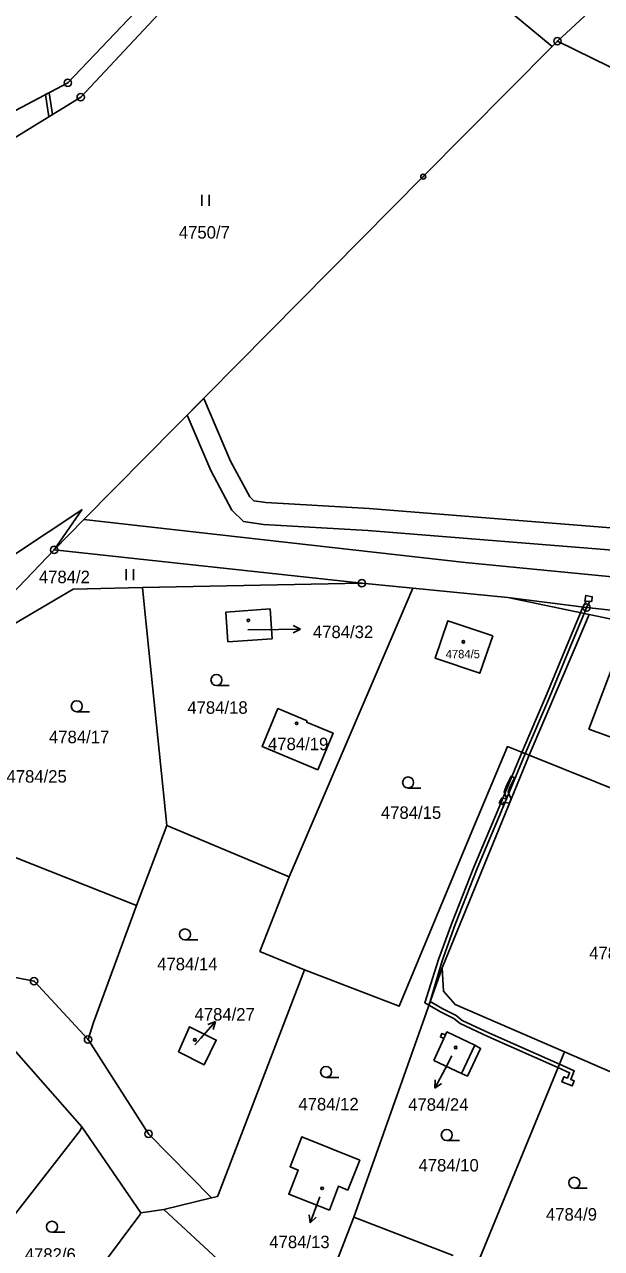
# Model space of a CAD drawing. Extents: x -644096 to -634268, y -1141430 to -1133463.
# Drawn here: x -638000.8 to -637922.2, y -1138145.3 to -1137978.7 of the extents above; entities that cross this region are included whole.
import ezdxf

# ---------------------------------------------------------------- set-up
doc = ezdxf.new("R2010")
doc.units = 0
for name, color, linetype in [('_CIVIL_CONSTRUCTION', 7, 'Continuous'), ('B_Hranice _3D', 7, 'Continuous'), ('M_Svah_Nasyp', 7, 'Continuous'), ('M_Svah_Zarez', 7, 'Continuous'), ('spodek_zarez', 7, 'Continuous'), ('svrsek_osa_sjezdy', 7, 'Continuous'), ('svrsek_osa_terminal_VRT', 7, 'Continuous'), ('svrsek_osa_VRT', 7, 'Continuous'), ('svrsek_popisy_VRT', 7, 'Continuous'), ('terminal_VRT', 7, 'Continuous')]:
    doc.layers.add(name, color=color, linetype=linetype)

msp = doc.modelspace()

# ---------------------------------------------------------------- linework, layer by layer
at = {"layer": '_CIVIL_CONSTRUCTION'}
for centre, radius in [((-637928.17, -1137980.94), 0.5), ((-637928.17, -1137980.94), 0.0303), ((-637994.88, -1137986.6), 0.5), ((-637994.88, -1137986.6), 0.0303), ((-637993.12, -1137988.57), 0.5), ((-637993.12, -1137988.57), 0.0303), ((-637946.45, -1137999.38), 0.335), ((-637946.45, -1137999.38), 0.0203), ((-637996.74, -1138050.21), 0.5), ((-637996.74, -1138050.21), 0.0303), ((-637954.82, -1138054.75), 0.5), ((-637954.82, -1138054.75), 0.0303), ((-637924.19, -1138058.06), 0.5), ((-637924.19, -1138058.06), 0.0303), ((-637999.48, -1138108.94), 0.5), ((-637999.48, -1138108.94), 0.0303), ((-637992.12, -1138116.88), 0.5), ((-637992.12, -1138116.88), 0.0303), ((-637983.87, -1138129.73), 0.5), ((-637983.87, -1138129.73), 0.0303)]:
    msp.add_circle(centre, radius, dxfattribs=at)
at = {"layer": 'B_Hranice _3D'}
for points in [[(-637997.9, -1137988.2), (-637997.45, -1137991.22), (-637996.98, -1137990.94), (-637997.43, -1137987.95)], [(-637924.69, -1138058), (-637925.01, -1138058.77), (-637924.52, -1138058.87), (-637924.19, -1138058.06)], [(-637924.27, -1138057.18), (-637924.69, -1138058), (-637924.19, -1138058.06), (-637923.75, -1138057.23)], [(-637923.46, -1138057.25), (-637923.43, -1138056.58), (-637924.31, -1138056.41), (-637924.44, -1138057.17)], [(-637925.01, -1138058.77), (-637926.92, -1138063.36), (-637929.67, -1138069.96), (-637933.01, -1138077.78), (-637932.55, -1138077.96), (-637929.21, -1138070.16), (-637926.46, -1138063.56), (-637924.52, -1138058.87)], [(-637933.01, -1138077.78), (-637936.26, -1138085.56), (-637939.54, -1138093.43), (-637942.57, -1138101.02), (-637944.36, -1138105.99), (-637946.24, -1138111.88), (-637945.68, -1138112.2), (-637945.51, -1138111.72), (-637943.88, -1138106.15), (-637942.11, -1138101.2), (-637939.08, -1138093.61), (-637935.8, -1138085.76), (-637932.55, -1138077.96)], [(-637934.02, -1138081.25), (-637934.47, -1138081.04), (-637935.14, -1138082.44), (-637935.44, -1138083.16), (-637935.05, -1138084.12), (-637935.76, -1138084), (-637936.09, -1138084.65), (-637935.64, -1138084.88), (-637935.48, -1138084.56), (-637934.7, -1138084.69), (-637934.45, -1138084.08), (-637934.67, -1138083.75), (-637934.9, -1138083.16), (-637934.68, -1138082.64)], [(-637945.51, -1138111.72), (-637945.68, -1138112.2), (-637944.02, -1138113.14), (-637942.26, -1138114.02), (-637941.44, -1138114.71), (-637937.63, -1138116.49), (-637928.09, -1138120.71), (-637927.9, -1138120.25), (-637937.43, -1138116.03), (-637941.16, -1138114.29), (-637941.98, -1138113.6), (-637943.78, -1138112.7)], [(-637927.9, -1138120.25), (-637928.09, -1138120.71), (-637926.52, -1138121.41), (-637926.81, -1138122.13), (-637927.28, -1138121.95), (-637927.55, -1138122.65), (-637926.16, -1138123.2), (-637925.88, -1138122.49), (-637926.35, -1138122.31), (-637925.88, -1138121.15)]]:
    msp.add_lwpolyline(points, close=True, dxfattribs=at)
msp.add_lwpolyline([(-637917.52, -1138047.47), (-637953.82, -1138044.58), (-637967.88, -1138043.77), (-637969.53, -1138043.51), (-637970.09, -1138042.97), (-637972.7, -1138038.11), (-637976.32, -1138029.57), (-637978.6, -1138031.87), (-637975.4, -1138039.41), (-637972.51, -1138044.79), (-637970.93, -1138046.33), (-637968.2, -1138046.75), (-637954.02, -1138047.58), (-637917.82, -1138050.45)], dxfattribs=at)
at = {"layer": 'M_Svah_Nasyp'}
for p, q in [((-637943.63, -1138116.73), (-637943.41, -1138116.25)), ((-637939.44, -1138117.65), (-637941.24, -1138121.5))]:
    msp.add_line(p, q, dxfattribs=at)
at = {"layer": 'M_Svah_Zarez'}
for centre in [(-637970.27, -1138059.81), (-637940.98, -1138062.73), (-637963.7, -1138073.82), (-637977.57, -1138116.92), (-637942.03, -1138117.96), (-637960.21, -1138137.14)]:
    msp.add_circle(centre, 0.175, dxfattribs=at)
at = {"layer": 'spodek_zarez'}
msp.add_circle((-638683.07, -1137056.85), 1378.08, dxfattribs=at)
at = {"layer": 'svrsek_osa_sjezdy'}
for p, q in [((-637976.6, -1138003.34), (-637976.6, -1138001.84)), ((-637975.6, -1138003.34), (-637975.6, -1138001.84)), ((-637986.92, -1138054.31), (-637986.92, -1138052.81)), ((-637985.92, -1138054.31), (-637985.92, -1138052.81)), ((-637974.62, -1138068.67), (-637972.87, -1138068.67)), ((-637993.65, -1138072.24), (-637991.9, -1138072.24)), ((-637948.51, -1138082.63), (-637946.76, -1138082.63)), ((-637978.91, -1138103.32), (-637977.16, -1138103.32)), ((-637959.68, -1138122.04), (-637957.93, -1138122.04)), ((-637943.24, -1138130.63), (-637941.49, -1138130.63)), ((-637925.87, -1138137.14), (-637924.12, -1138137.14)), ((-637997.03, -1138143.13), (-637995.28, -1138143.13))]:
    msp.add_line(p, q, dxfattribs=at)
for centre in [(-637974.62, -1138067.92), (-637993.65, -1138071.49), (-637948.51, -1138081.88), (-637978.91, -1138102.57), (-637959.68, -1138121.29), (-637943.24, -1138129.88), (-637925.87, -1138136.39), (-637997.03, -1138142.38)]:
    msp.add_circle(centre, 0.75, dxfattribs=at)
at = {"layer": 'svrsek_osa_terminal_VRT'}
msp.add_arc((-642050.26, -1145189.6), 8802.25, 41.413152, 75.317049, dxfattribs=at)
at = {"layer": 'svrsek_popisy_VRT'}
for p, q in [((-637970.35, -1138061.11), (-637966.16, -1138061.05)), ((-637966.16, -1138061.05), (-637963.16, -1138061)), ((-637963.16, -1138061), (-637964.17, -1138060.51)), ((-637963.16, -1138061), (-637964.15, -1138061.52)), ((-637976.74, -1138116.69), (-637974.77, -1138114.43)), ((-637974.77, -1138114.43), (-637975.81, -1138114.85)), ((-637974.77, -1138114.43), (-637975.05, -1138115.51)), ((-637977.56, -1138117.62), (-637976.74, -1138116.69)), ((-637942.55, -1138119.12), (-637943.46, -1138120.86)), ((-637943.46, -1138120.86), (-637944.87, -1138123.51)), ((-637944.87, -1138123.51), (-637944.84, -1138122.39)), ((-637944.87, -1138123.51), (-637943.96, -1138122.86)), ((-637960.83, -1138139.04), (-637961.86, -1138141.86)), ((-637960.56, -1138138.3), (-637960.83, -1138139.04)), ((-637961.86, -1138141.86), (-637961.98, -1138140.75)), ((-637961.86, -1138141.86), (-637961.04, -1138141.09))]:
    msp.add_line(p, q, dxfattribs=at)
at = {"layer": 'terminal_VRT'}
for p, q in [((-637928.87, -1137981.65), (-637962.18, -1137954.12)), ((-637928.87, -1137981.65), (-637928.17, -1137980.94)), ((-637992.67, -1138046.09), (-637996.74, -1138050.21)), ((-638009.82, -1138063.83), (-637996.74, -1138050.21)), ((-637954.82, -1138054.75), (-637996.74, -1138050.21)), ((-637984.72, -1138055.33), (-637954.82, -1138054.75)), ((-637947.86, -1138055.43), (-637954.82, -1138054.75)), ((-637934.91, -1138056.69), (-637947.86, -1138055.43)), ((-637923.84, -1138059.01), (-637934.91, -1138056.69)), ((-637932.03, -1138078.17), (-637943.89, -1138107.11)), ((-637902.51, -1138090.01), (-637932.03, -1138078.17)), ((-637981.4, -1138087.74), (-637985.53, -1138098.63)), ((-637964.72, -1138094.74), (-637981.4, -1138087.74)), ((-637992.97, -1138128.76), (-638005.3, -1138114.79)), ((-637984.91, -1138140.49), (-637992.97, -1138128.76)), ((-637981.79, -1138140.03), (-637975.3, -1138138.44)), ((-637981.79, -1138140.03), (-637984.91, -1138140.49)), ((-637955.9, -1138141.09), (-637942.39, -1138146.27))]:
    msp.add_line(p, q, dxfattribs=at)
for points in [[(-637864.44, -1137920.56), (-637894.32, -1137949.59), (-637928.17, -1137980.94)], [(-637982.05, -1137973.12), (-637994.88, -1137986.6), (-638003.54, -1137991.19), (-638019.38, -1137993.22)], [(-638002.05, -1137994.04), (-637993.12, -1137988.57), (-637979.93, -1137974.46), (-637980.97, -1137973.89)], [(-637928.17, -1137980.94), (-637878.63, -1138005.22), (-637785.71, -1138051.49)], [(-637992.67, -1138046.09), (-637946.45, -1137999.38), (-637928.87, -1137981.65)], [(-637996.74, -1138050.21), (-637992.95, -1138044.75), (-638006.79, -1138053.88), (-638014.26, -1138053.35)], [(-637809.79, -1138070.65), (-637818.98, -1138071.51), (-637843.67, -1138062.28), (-637872.7, -1138058.56), (-637940.74, -1138051.92), (-637992.67, -1138046.09)], [(-638027.2, -1138082.15), (-638022.38, -1138076.68), (-638002.55, -1138060.52), (-637994.13, -1138055.54), (-637984.72, -1138055.33)], [(-637981.4, -1138087.74), (-637984.39, -1138058.57), (-637984.72, -1138055.33)], [(-637947.86, -1138055.43), (-637948.76, -1138057.55), (-637964.72, -1138094.74)], [(-637820.44, -1138073.46), (-637840.86, -1138067.13), (-637894.59, -1138061.29), (-637924.19, -1138058.06), (-637934.91, -1138056.69)], [(-637973.06, -1138062.74), (-637973.33, -1138058.7), (-637967.31, -1138058.25), (-637967.05, -1138062.31), (-637973.06, -1138062.74)], [(-637923.84, -1138059.01), (-637925.89, -1138063.8), (-637932.03, -1138078.17)], [(-637880, -1138069.55), (-637881.54, -1138068.33), (-637891.69, -1138065.97), (-637901.8, -1138063.62), (-637923.84, -1138059.01)], [(-637936.98, -1138061.9), (-637943.11, -1138059.85), (-637944.82, -1138064.96), (-637938.76, -1138067), (-637936.98, -1138061.9)], [(-637923.9, -1138074.63), (-637919.96, -1138076.02), (-637918.26, -1138071.33), (-637916.36, -1138072.13), (-637915.6, -1138070.14), (-637917.5, -1138069.41), (-637916.03, -1138065.64), (-637919.94, -1138064.18), (-637923.9, -1138074.63)], [(-637962.27, -1138073.49), (-637962.35, -1138073.67), (-637958.74, -1138075.18), (-637960.82, -1138080.15), (-637964.73, -1138078.53), (-637968.38, -1138077), (-637966.26, -1138071.82), (-637962.27, -1138073.49)], [(-637932.03, -1138078.17), (-637934.99, -1138076.98), (-637939.59, -1138088.01), (-637949.71, -1138112.34), (-637962.63, -1138107.39)], [(-637985.53, -1138098.63), (-638025.59, -1138082.79), (-638027.2, -1138082.15)], [(-637962.63, -1138107.39), (-637968.69, -1138104.88), (-637964.72, -1138094.74)], [(-637985.53, -1138098.63), (-637991.37, -1138114.56), (-637992.12, -1138116.88)], [(-637992.12, -1138116.88), (-637999.48, -1138108.94), (-638024.02, -1138104.12), (-638042.06, -1138102.86)], [(-637962.63, -1138107.39), (-637974.35, -1138137.94), (-637974.46, -1138138.24), (-637975.3, -1138138.44)], [(-637943.89, -1138107.11), (-637946.28, -1138113.92), (-637955.9, -1138141.09)], [(-637943.89, -1138107.11), (-637943.69, -1138110.29), (-637942.12, -1138112.1), (-637927.2, -1138118.54)], [(-637979.81, -1138118.55), (-637978.31, -1138115.15), (-637974.65, -1138116.95), (-637976.29, -1138120.31), (-637979.81, -1138118.55)], [(-637945, -1138119.75), (-637943.63, -1138116.73), (-637944.11, -1138116.52), (-637943.9, -1138116.04), (-637943.41, -1138116.25), (-637943.22, -1138115.84), (-637939.44, -1138117.65), (-637938.63, -1138118.08), (-637940.44, -1138121.86), (-637941.24, -1138121.5), (-637945, -1138119.75)], [(-637975.3, -1138138.44), (-637983.87, -1138129.73), (-637992.12, -1138116.88)], [(-637927.2, -1138118.54), (-637928.43, -1138121.54), (-637939.11, -1138147.53)], [(-637927.2, -1138118.54), (-637920.69, -1138121.35), (-637909.17, -1138126.16)], [(-638011.72, -1138152.99), (-637993.17, -1138129.25), (-637992.97, -1138128.76)], [(-637959.23, -1138140.11), (-637964.78, -1138137.95), (-637963.48, -1138134.66), (-637964.6, -1138134.2), (-637963, -1138130.14), (-637955.09, -1138133.32), (-637956.72, -1138137.38), (-637958.01, -1138136.87), (-637959.23, -1138140.11)], [(-638000.34, -1138161.17), (-637985.06, -1138140.76), (-637984.91, -1138140.49)], [(-637961.09, -1138152.64), (-637963.6, -1138154.16), (-637965.37, -1138155.23), (-637981.79, -1138140.03)], [(-637961.09, -1138152.64), (-637960.19, -1138152.1), (-637955.9, -1138141.09)]]:
    msp.add_lwpolyline(points, dxfattribs=at)

# ---------------------------------------------------------------- texts
at = {"layer": 'svrsek_osa_VRT'}
for s, height, p in [('4750/7', 1.7, (-637979.75, -1138007.82)), ('4784/2', 1.7, (-637998.82, -1138054.74)), ('4784/32', 1.7, (-637961.48, -1138062.22)), ('4784/5', 1.14, (-637943.39, -1138064.96)), ('4784/18', 1.7, (-637978.59, -1138072.52)), ('4784/17', 1.7, (-637997.44, -1138076.53)), ('4784/19', 1.7, (-637967.6, -1138077.48)), ('4784/25', 1.7, (-638003.23, -1138081.9)), ('4784/15', 1.7, (-637952.22, -1138086.83)), ('4784/1', 1.7, (-637923.84, -1138105.95)), ('4784/14', 1.7, (-637982.7, -1138107.45)), ('4784/27', 1.7, (-637977.61, -1138114.3)), ('4784/12', 1.7, (-637963.46, -1138126.53)), ('4784/24', 1.7, (-637948.5, -1138126.58)), ('4784/10', 1.7, (-637947.1, -1138134.85)), ('4784/9', 1.7, (-637929.73, -1138141.54)), ('4784/13', 1.7, (-637967.42, -1138145.29)), ('4782/6', 1.7, (-638000.74, -1138147))]:
    msp.add_text(s, height=height, dxfattribs=at).set_placement(p)

doc.saveas('drawing.dxf')
